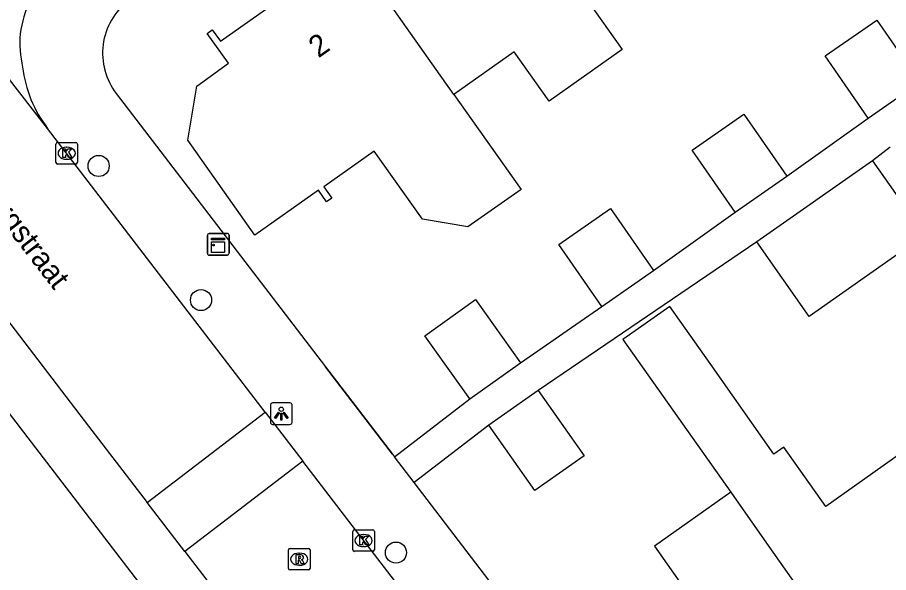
# Model space of a CAD drawing. Extents: x 159353 to 160616, y 385893 to 387321.
# Drawn here: x 160335.04 to 160375.4, y 386596.2 to 386621.93 of the extents above; entities that cross this region are included whole.
import ezdxf

# ---------------------------------------------------------------- set-up
doc = ezdxf.new("R2010")
doc.units = 0
for name, color, linetype in [('IMGEO_Boom', 7, 'Continuous'), ('IMGEO_Kast', 7, 'Continuous'), ('IMGEO_Kolk', 7, 'Continuous'), ('IMGEO_Lichtpunt', 7, 'Continuous'), ('IMGEO_Muur', 7, 'Continuous'), ('IMGEO_Openbare_ruimte_label', 7, 'Continuous'), ('IMGEO_Pand', 7, 'Continuous'), ('IMGEO_Pand_nummerreeks', 7, 'Continuous'), ('IMGEO_Rijbaan_lokaal_open', 7, 'Continuous'), ('IMGEO_Rioolput', 7, 'Continuous'), ('IMGEO_Voetpad_open', 7, 'Continuous')]:
    doc.layers.add(name, color=color, linetype=linetype)

msp = doc.modelspace()

# ---------------------------------------------------------------- linework, layer by layer
at = {"layer": 'IMGEO_Boom'}
for centre in [(160338.803, 386615.044), (160343.548, 386608.83), (160352.575, 386597.13)]:
    msp.add_circle(centre, 0.489, dxfattribs=at)
at = {"layer": 'IMGEO_Kast'}
for p, q in [((160343.844, 386610.988), (160343.844, 386611.829)), ((160343.844, 386611.829), (160343.844, 386610.988)), ((160343.919, 386611.913), (160344.76, 386611.913)), ((160344.76, 386611.913), (160343.919, 386611.913)), ((160344.844, 386611.838), (160344.844, 386610.997)), ((160344.844, 386610.997), (160344.844, 386611.838)), ((160344.769, 386610.913), (160343.928, 386610.913)), ((160343.928, 386610.913), (160344.769, 386610.913))]:
    msp.add_line(p, q, dxfattribs=at)
for points in [[(160344.039, 386611.703), (160344.639, 386611.703), (160344.639, 386611.618), (160344.039, 386611.618), (160344.039, 386611.703)], [(160344.039, 386611.528), (160344.639, 386611.528), (160344.639, 386611.039), (160344.039, 386611.039), (160344.039, 386611.528)]]:
    msp.add_lwpolyline(points, dxfattribs=at)
msp.add_circle((160344.123, 386611.377), 0.0377, dxfattribs=at)
for centre, start, end in [((160343.922, 386611.835), 92.4484, 184.2845), ((160343.922, 386611.835), 92.4484, 184.2845), ((160344.766, 386611.835), 2.4484, 94.2845), ((160344.766, 386611.835), 2.4484, 94.2845), ((160343.922, 386610.991), 182.4484, 274.2845), ((160343.922, 386610.991), 182.4484, 274.2845), ((160344.766, 386610.991), 272.4484, 4.2845), ((160344.766, 386610.991), 272.4484, 4.2845)]:
    msp.add_arc(centre, 0.0779, start, end, dxfattribs=at)
at = {"layer": 'IMGEO_Kolk'}
for p, q in [((160336.823, 386615.207), (160336.823, 386616.059)), ((160336.898, 386616.133), (160337.75, 386616.133)), ((160337.311, 386615.913), (160337.336, 386615.913)), ((160337.824, 386616.059), (160337.824, 386615.207)), ((160337.75, 386615.133), (160336.898, 386615.133)), ((160337.334, 386615.353), (160337.309, 386615.353)), ((160350.576, 386597.263), (160350.576, 386598.115)), ((160350.651, 386598.189), (160351.503, 386598.189)), ((160351.577, 386598.115), (160351.577, 386597.263)), ((160351.064, 386597.969), (160351.089, 386597.969)), ((160351.087, 386597.409), (160351.062, 386597.409)), ((160351.503, 386597.189), (160350.651, 386597.189))]:
    msp.add_line(p, q, dxfattribs=at)
for points in [[(160336.823, 386615.207), (160336.823, 386616.059)], [(160336.898, 386616.133), (160337.75, 386616.133)], [(160337.144, 386615.833), (160337.267, 386615.833), (160337.267, 386615.682), (160337.397, 386615.833), (160337.561, 386615.833), (160337.415, 386615.682), (160337.568, 386615.433), (160337.416, 386615.433), (160337.331, 386615.597), (160337.267, 386615.53), (160337.267, 386615.433), (160337.144, 386615.433), (160337.144, 386615.833)], [(160337.824, 386616.059), (160337.824, 386615.207)], [(160337.75, 386615.133), (160336.898, 386615.133)], [(160350.576, 386597.263), (160350.576, 386598.115)], [(160350.651, 386598.189), (160351.503, 386598.189)], [(160351.577, 386598.115), (160351.577, 386597.263)], [(160350.897, 386597.889), (160351.02, 386597.889), (160351.02, 386597.738), (160351.15, 386597.889), (160351.314, 386597.889), (160351.168, 386597.738), (160351.321, 386597.489), (160351.169, 386597.489), (160351.084, 386597.653), (160351.02, 386597.586), (160351.02, 386597.489), (160350.897, 386597.489), (160350.897, 386597.889)], [(160351.503, 386597.189), (160350.651, 386597.189)]]:
    msp.add_lwpolyline(points, dxfattribs=at)
for centre, start, end in [((160336.9, 386616.057), 91.552, 178.448), ((160336.9, 386616.057), 91.552, 178.448), ((160337.748, 386616.057), 1.552, 88.448), ((160337.748, 386616.057), 1.552, 88.448), ((160336.9, 386615.209), 181.552, 268.448), ((160336.9, 386615.209), 181.552, 268.448), ((160337.748, 386615.209), 271.552, 358.448), ((160337.748, 386615.209), 271.552, 358.448), ((160350.653, 386598.113), 91.552, 178.448), ((160350.653, 386598.113), 91.552, 178.448), ((160351.501, 386598.113), 1.552, 88.448), ((160351.501, 386598.113), 1.552, 88.448), ((160350.653, 386597.265), 181.552, 268.448), ((160350.653, 386597.265), 181.552, 268.448), ((160351.501, 386597.265), 271.552, 358.448), ((160351.501, 386597.265), 271.552, 358.448)]:
    msp.add_arc(centre, 0.0765, start, end, dxfattribs=at)
for centre, major_axis, ratio, start_param, end_param in [((160337.31, 386615.633), (-0.387, 0.002), 0.722429, 4.712389, 7.853982), ((160337.335, 386615.633), (-0.39, 0.002), 0.717154, 1.570796, 4.712389), ((160351.063, 386597.689), (-0.387, 0.002), 0.722429, 4.712389, 7.853982), ((160351.088, 386597.689), (-0.39, 0.002), 0.717154, 1.570796, 4.712389)]:
    msp.add_ellipse(centre, major_axis=major_axis, ratio=ratio, start_param=start_param, end_param=end_param, dxfattribs=at)
at = {"layer": 'IMGEO_Lichtpunt'}
for p, q in [((160346.766, 386603.972), (160346.766, 386603.165)), ((160346.766, 386603.972), (160346.766, 386603.165)), ((160347.668, 386604.067), (160346.86, 386604.067)), ((160347.668, 386604.067), (160346.86, 386604.067)), ((160347.762, 386603.165), (160347.762, 386603.972)), ((160347.762, 386603.165), (160347.762, 386603.972)), ((160346.86, 386603.071), (160347.668, 386603.071)), ((160346.86, 386603.071), (160347.668, 386603.071))]:
    msp.add_line(p, q, dxfattribs=at)
for points in [[(160347.14, 386603.636), (160347.179, 386603.608), (160346.991, 386603.346), (160346.953, 386603.373), (160347.14, 386603.636)], [(160347.242, 386603.588), (160347.289, 386603.588), (160347.289, 386603.266), (160347.242, 386603.266), (160347.242, 386603.588)], [(160347.352, 386603.608), (160347.39, 386603.635), (160347.577, 386603.373), (160347.538, 386603.345), (160347.352, 386603.608)]]:
    msp.add_lwpolyline(points, dxfattribs=at)
msp.add_circle((160347.265, 386603.77), 0.0994, dxfattribs=at)
for centre, start, end in [((160346.86, 386603.972), 90, 180), ((160346.86, 386603.972), 90, 180), ((160347.668, 386603.972), 0, 90), ((160347.668, 386603.972), 0, 90), ((160346.86, 386603.165), 180, 270), ((160346.86, 386603.165), 180, 270), ((160347.668, 386603.165), 270, 0), ((160347.668, 386603.165), 270, 360)]:
    msp.add_arc(centre, 0.0946, start, end, dxfattribs=at)
at = {"layer": 'IMGEO_Muur'}
msp.add_lwpolyline([(160352.417, 386601.689), (160349.318, 386605.739)], dxfattribs=at)
at = {"layer": 'IMGEO_Pand'}
for points in [[(160355.262, 386618.354), (160358.372, 386613.96), (160355.909, 386612.217), (160353.8, 386612.578), (160351.564, 386615.737), (160349.23, 386614.085), (160349.606, 386613.554), (160349.363, 386613.383), (160348.984, 386613.918), (160346.045, 386611.831), (160342.929, 386616.234), (160343.356, 386618.743), (160344.817, 386619.806), (160343.839, 386621.188), (160344.07, 386621.351), (160344.443, 386620.824), (160350.497, 386625.109)], [(160355.262, 386618.354), (160350.497, 386625.109)], [(160361.437, 386622.725), (160363.06, 386620.433), (160359.679, 386618.04), (160358.056, 386620.332), (160355.262, 386618.354)], [(160374.456, 386617.264), (160372.453, 386620.14), (160374.847, 386621.807), (160376.849, 386618.93)], [(160374.456, 386617.264), (160376.849, 386618.93)], [(160368.294, 386612.903), (160366.291, 386615.779), (160368.685, 386617.446), (160370.687, 386614.569)], [(160374.658, 386615.289), (160377.081, 386611.835), (160371.718, 386608.073), (160369.295, 386611.526)], [(160374.658, 386615.289), (160369.295, 386611.526)], [(160368.294, 386612.903), (160370.687, 386614.569)], [(160362.119, 386608.532), (160360.116, 386611.408), (160362.51, 386613.075), (160364.512, 386610.198)], [(160362.119, 386608.532), (160364.512, 386610.198)], [(160356.003, 386604.248), (160353.91, 386607.18), (160356.26, 386608.857), (160358.353, 386605.925)], [(160376.102, 386601.824), (160372.482, 386599.273), (160370.547, 386602.016), (160370.087, 386601.691), (160367.126, 386605.888), (160365.256, 386608.539), (160363.089, 386607.011), (160364.959, 386604.359), (160368.087, 386599.925)], [(160356.003, 386604.248), (160358.353, 386605.925)], [(160359.157, 386604.639), (160361.293, 386601.617), (160359.016, 386600.007), (160356.88, 386603.03)], [(160359.157, 386604.639), (160356.88, 386603.03)], [(160368.087, 386599.925), (160364.553, 386597.433), (160366.319, 386594.928), (160364.038, 386593.32), (160363.663, 386593.851), (160363.416, 386593.677), (160363.732, 386593.228), (160361.813, 386591.875), (160366.206, 386585.643), (160368.126, 386586.996), (160369.105, 386585.606), (160369.375, 386585.796), (160368.972, 386586.368), (160374.765, 386590.452)], [(160368.087, 386599.925), (160369.854, 386597.42), (160374.765, 386590.452)]]:
    msp.add_lwpolyline(points, dxfattribs=at)
at = {"layer": 'IMGEO_Rijbaan_lokaal_open'}
for points in [[(160324.964, 386631.67), (160324.982, 386631.527), (160336.419, 386616.785), (160336.439, 386616.787)], [(160346.516, 386603.637), (160336.439, 386616.787)], [(160331.331, 386612.143), (160338.335, 386602.995), (160341.052, 386599.452)], [(160341.052, 386599.452), (160346.516, 386603.637)], [(160346.516, 386603.637), (160348.256, 386601.366)], [(160348.256, 386601.366), (160342.793, 386597.184)], [(160364.231, 386580.616), (160350.541, 386598.384), (160348.256, 386601.366)], [(160342.793, 386597.184), (160341.052, 386599.452)], [(160342.793, 386597.184), (160362.478, 386571.52), (160367.923, 386564.445)]]:
    msp.add_lwpolyline(points, dxfattribs=at)
for centre, radius, start, end in [((160342.423, 386619.94), 7.359, 157.7673, 170.3517), ((160340.771, 386620.806), 5.615, 176.2512, 192.1617), ((160341.05, 386620.322), 5.81, 186.9108, 217.4771)]:
    msp.add_arc(centre, radius, start, end, dxfattribs=at)
at = {"layer": 'IMGEO_Rioolput'}
for p, q in [((160347.672, 386597.325), (160348.524, 386597.325)), ((160347.597, 386596.399), (160347.597, 386597.251)), ((160348.085, 386597.105), (160348.11, 386597.105)), ((160348.598, 386597.251), (160348.598, 386596.399)), ((160348.108, 386596.545), (160348.083, 386596.545)), ((160348.524, 386596.325), (160347.672, 386596.325))]:
    msp.add_line(p, q, dxfattribs=at)
for points in [[(160347.672, 386597.325), (160348.524, 386597.325)], [(160347.597, 386596.399), (160347.597, 386597.251)], [(160348.186, 386597.023), (160347.934, 386597.025), (160347.934, 386596.625)], [(160348.112, 386596.944), (160348.058, 386596.944), (160348.058, 386596.863)], [(160348.058, 386596.863), (160348.11, 386596.863)], [(160348.598, 386597.251), (160348.598, 386596.399)], [(160347.934, 386596.625), (160348.058, 386596.625), (160348.058, 386596.787), (160348.069, 386596.787)], [(160348.116, 386596.758), (160348.187, 386596.625), (160348.327, 386596.625), (160348.262, 386596.751)], [(160348.524, 386596.325), (160347.672, 386596.325)]]:
    msp.add_lwpolyline(points, dxfattribs=at)
for centre, radius, start, end in [((160347.674, 386597.249), 0.0765, 91.552, 178.448), ((160347.674, 386597.249), 0.0765, 91.552, 178.448), ((160348.522, 386597.249), 0.0765, 1.552, 88.448), ((160348.522, 386597.249), 0.0765, 1.552, 88.448), ((160348.094, 386597.052), 0.19, 274.7715, 282.9687), ((160348.118, 386596.848), 0.0964, 77.0061, 93.1865), ((160348.132, 386596.905), 0.0378, 276.6634, 79.6772), ((160348.185, 386596.913), 0.109, 350.3612, 89.416), ((160348.183, 386596.913), 0.112, 277.5842, 350.9817), ((160348.068, 386596.734), 0.0533, 26.0293, 88.6989), ((160348.167, 386596.698), 0.108, 29.5134, 73.7905), ((160347.674, 386596.401), 0.0765, 181.552, 268.448), ((160347.674, 386596.401), 0.0765, 181.552, 268.448), ((160348.522, 386596.401), 0.0765, 271.552, 358.448), ((160348.522, 386596.401), 0.0765, 271.552, 358.448)]:
    msp.add_arc(centre, radius, start, end, dxfattribs=at)
for centre, major_axis, ratio, start_param, end_param in [((160348.084, 386596.825), (-0.387, 0.002), 0.722429, 4.712389, 7.853982), ((160348.109, 386596.825), (-0.39, 0.002), 0.717154, 1.570796, 4.712389)]:
    msp.add_ellipse(centre, major_axis=major_axis, ratio=ratio, start_param=start_param, end_param=end_param, dxfattribs=at)
at = {"layer": 'IMGEO_Voetpad_open'}
for points in [[(160339.62, 386618.407), (160349.318, 386605.739), (160352.417, 386601.689), (160352.505, 386601.574)], [(160370.687, 386614.569), (160374.456, 386617.264)], [(160375.471, 386615.91), (160374.658, 386615.289)], [(160327.134, 386613.365), (160368.75, 386559.092)], [(160364.512, 386610.198), (160368.294, 386612.903)], [(160369.295, 386611.526), (160359.157, 386604.639)], [(160358.353, 386605.925), (160362.119, 386608.532)], [(160352.505, 386601.574), (160356.003, 386604.248)], [(160356.88, 386603.03), (160353.416, 386600.382)], [(160353.416, 386600.382), (160352.505, 386601.574)], [(160368.958, 386580.05), (160353.416, 386600.382)]]:
    msp.add_lwpolyline(points, dxfattribs=at)
msp.add_arc((160342.044, 386620.27), 3.057, 127.5249, 217.5381, dxfattribs=at)

# ---------------------------------------------------------------- texts
at = {"layer": 'IMGEO_Openbare_ruimte_label'}
msp.add_text('Roosenburgstraat', height=1, rotation=307.6035, dxfattribs=at).set_placement((160330.26, 386617.688))
at = {"layer": 'IMGEO_Pand_nummerreeks'}
msp.add_text('2', height=1, rotation=35.2918, dxfattribs=at).set_placement((160348.987, 386620.022))

doc.saveas('drawing.dxf')
